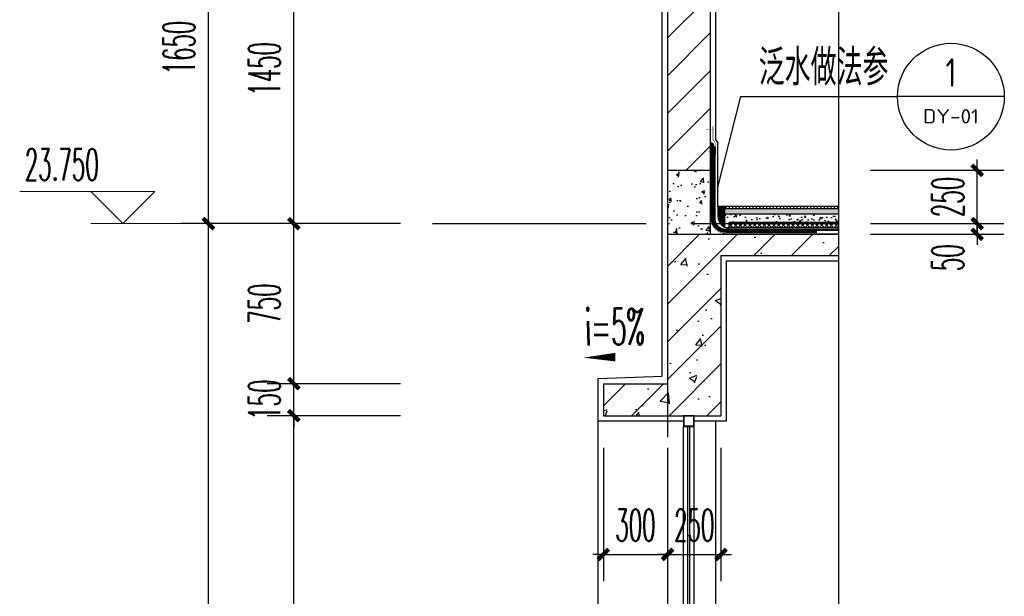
# Model space of a CAD drawing. Extents: x 1779708 to 7299578, y -1121471 to 88434.
# Tile 1004 of 1056: x 6996937 to 7001548, y -951669 to -948968. Entities that reach past the tile are written whole.
import ezdxf
from ezdxf.enums import TextEntityAlignment as Align

# ---------------------------------------------------------------- set-up
doc = ezdxf.new("R2010")
doc.units = 0
doc.header["$LTSCALE"] = 1000
doc.header["$MEASUREMENT"] = 0
doc.linetypes.add('DASH', pattern=[0.35, 0.25, -0.1])
doc.linetypes.add('DOTE', pattern=[2.42, 2, -0.2, 0.02, -0.2])
doc.layers.get('0').update_dxf_attribs({"linetype": 'CONTINUOUS'})
doc.layers.get('Defpoints').update_dxf_attribs({"linetype": 'CONTINUOUS'})
for name, color, linetype in [('AXIS', 3, 'CONTINUOUS'), ('DIM_IDEN', 3, 'CONTINUOUS'), ('DIM_SYMB', 3, 'CONTINUOUS'), ('DOTE', 1, 'DOTE'), ('PUB_HATCH', 8, 'CONTINUOUS'), ('PUB_TEXT', 7, 'CONTINUOUS'), ('SURFACE', 6, 'CONTINUOUS'), ('WALL', 255, 'CONTINUOUS'), ('WINDOW', 2, 'CONTINUOUS'), ('填充细线', 8, 'CONTINUOUS'), ('水专业', 6, 'CONTINUOUS'), ('粉刷线', 213, 'CONTINUOUS')]:
    doc.layers.add(name, color=color, linetype=linetype)
doc.layers.add('DIM_ELEV', color=3, linetype='CONTINUOUS', lineweight=13)
doc.styles.add('_TCH_DIM', font='SIMPLEX.shx', dxfattribs={"width": 0.7, "bigfont": 'GBCBIG.shx'})
doc.styles.add('_TCH_DIM_T3', font='SIMPLEX.shx', dxfattribs={"width": 0.494118, "bigfont": 'GBCBIG.shx'})
doc.styles.add('_TCH_LABEL', font='COMPLEX', dxfattribs={"bigfont": 'GBCBIG'})
doc.styles.get("Standard").update_dxf_attribs({"font": 'GBENOR', "bigfont": 'GBCBIG'})
doc.dimstyles.new('_TCH_ARCH&&50', dxfattribs={"dimtxt": 148.75, "dimasz": 50, "dimexe": 125, "dimexo": 150, "dimgap": 63.125, "dimtad": 1, "dimdec": 0, "dimzin": 0, "dimdsep": 46, "dimtxsty": '_TCH_DIM_T3', "dimblk": 'ARCHTICK', "dimcen": 0.09, "dimdle": 75, "dimclrt": 7, "dimazin": 2, "dimtfac": 1, "dimtdec": 0, "dimtix": 1, "dimtmove": 2, "dimatfit": 3, "dimfxl": 250, "dimtolj": 1, "dimtzin": 0, "dimarcsym": 0})

# ---------------------------------------------------------------- blocks, each defined once
blk = doc.blocks.new('_ArchTick')
at = {"color": 0, "linetype": 'ByBlock', "const_width": 0.4}
blk.add_lwpolyline([(-0.5, -0.5), (0.5, 0.5)], dxfattribs=at)
blk = doc.blocks.new('*D1562')
at = {"layer": 'AXIS', "color": 0, "lineweight": -2, "transparency": 16777216}
for p, q in [((6997820.5, -953948.2), (6997820.5, -949848.2)), ((6998720.5, -949923.2), (6997695.5, -949923.2)), ((6998720.5, -953873.2), (6997695.5, -953873.2))]:
    blk.add_line(p, q, dxfattribs=at)
at = {"layer": 'Defpoints', "color": 0, "transparency": 16777216}
for p in [(6997820.5, -949923.2), (6998870.5, -949923.2), (6998870.5, -953873.2)]:
    blk.add_point(p, dxfattribs=at)
at = {"layer": 'AXIS', "color": 0, "lineweight": -2, "transparency": 16777216, "xscale": 50, "yscale": 50, "zscale": 50}
for p, rotation in [((6997820.5, -949923.2), 90), ((6997820.5, -953873.2), 270)]:
    blk.add_blockref('_ArchTick', p, dxfattribs=dict(at, rotation=rotation))
at = {"layer": 'AXIS', "color": 7, "transparency": 16777216, "insert": (6997683, -951898.2), "char_height": 148.75, "attachment_point": 5, "rotation": 90, "style": '_TCH_DIM_T3'}
blk.add_mtext('\\A1;3950', dxfattribs=at)
blk = doc.blocks.new('*D1563')
at = {"layer": 'AXIS', "color": 0, "lineweight": -2, "transparency": 16777216}
for p, q in [((6997820.5, -949998.2), (6997820.5, -948198.2)), ((6998720.5, -948273.2), (6997695.5, -948273.2)), ((6998720.5, -949923.2), (6997695.5, -949923.2))]:
    blk.add_line(p, q, dxfattribs=at)
at = {"layer": 'Defpoints', "color": 0, "transparency": 16777216}
for p in [(6997820.5, -948273.2), (6998870.5, -948273.2), (6998870.5, -949923.2)]:
    blk.add_point(p, dxfattribs=at)
at = {"layer": 'AXIS', "color": 0, "lineweight": -2, "transparency": 16777216, "xscale": 50, "yscale": 50, "zscale": 50}
for p, rotation in [((6997820.5, -948273.2), 90), ((6997820.5, -949923.2), 270)]:
    blk.add_blockref('_ArchTick', p, dxfattribs=dict(at, rotation=rotation))
at = {"layer": 'AXIS', "color": 7, "transparency": 16777216, "insert": (6997683, -949098.2), "char_height": 148.75, "attachment_point": 5, "rotation": 90, "style": '_TCH_DIM_T3'}
blk.add_mtext('\\A1;1650', dxfattribs=at)
blk = doc.blocks.new('*D1602')
at = {"layer": 'AXIS', "color": 0, "lineweight": -2, "transparency": 16777216}
for p, q in [((6998220.5, -952998.2), (6998220.5, -950748.2)), ((6998720.5, -950823.2), (6998095.5, -950823.2)), ((6998720.5, -952923.2), (6998095.5, -952923.2))]:
    blk.add_line(p, q, dxfattribs=at)
at = {"layer": 'Defpoints', "color": 0, "transparency": 16777216}
for p in [(6998220.5, -950823.2), (6998870.5, -950823.2), (6998870.5, -952923.2)]:
    blk.add_point(p, dxfattribs=at)
at = {"layer": 'AXIS', "color": 0, "lineweight": -2, "transparency": 16777216, "xscale": 50, "yscale": 50, "zscale": 50}
for p, rotation in [((6998220.5, -950823.2), 90), ((6998220.5, -952923.2), 270)]:
    blk.add_blockref('_ArchTick', p, dxfattribs=dict(at, rotation=rotation))
at = {"layer": 'AXIS', "color": 7, "transparency": 16777216, "insert": (6998083, -951873.2), "char_height": 148.75, "attachment_point": 5, "rotation": 90, "style": '_TCH_DIM_T3'}
blk.add_mtext('\\A1;2100', dxfattribs=at)
blk = doc.blocks.new('*D1603')
at = {"layer": 'AXIS', "color": 0, "lineweight": -2, "transparency": 16777216}
for p, q in [((6998220.5, -950673.2), (6998220.5, -950623.2)), ((6998720.5, -950673.2), (6998095.5, -950673.2)), ((6998220.5, -950823.2), (6998220.5, -950673.2)), ((6998720.5, -950823.2), (6998095.5, -950823.2)), ((6998220.5, -950823.2), (6998220.5, -950873.2))]:
    blk.add_line(p, q, dxfattribs=at)
at = {"layer": 'Defpoints', "color": 0, "transparency": 16777216}
for p in [(6998220.5, -950673.2), (6998870.5, -950673.2), (6998870.5, -950823.2)]:
    blk.add_point(p, dxfattribs=at)
at = {"layer": 'AXIS', "color": 0, "lineweight": -2, "transparency": 16777216, "xscale": 50, "yscale": 50, "zscale": 50}
for p, rotation in [((6998220.5, -950673.2), 270), ((6998220.5, -950823.2), 90)]:
    blk.add_blockref('_ArchTick', p, dxfattribs=dict(at, rotation=rotation))
at = {"layer": 'AXIS', "color": 7, "transparency": 16777216, "insert": (6998083, -950748.2), "char_height": 148.75, "attachment_point": 5, "rotation": 90, "style": '_TCH_DIM_T3'}
blk.add_mtext('\\A1;150', dxfattribs=at)
blk = doc.blocks.new('*D1604')
at = {"layer": 'AXIS', "color": 0, "lineweight": -2, "transparency": 16777216}
for p, q in [((6998220.5, -950748.2), (6998220.5, -949848.2)), ((6998720.5, -949923.2), (6998095.5, -949923.2)), ((6998720.5, -950673.2), (6998095.5, -950673.2))]:
    blk.add_line(p, q, dxfattribs=at)
at = {"layer": 'Defpoints', "color": 0, "transparency": 16777216}
for p in [(6998220.5, -949923.2), (6998870.5, -949923.2), (6998870.5, -950673.2)]:
    blk.add_point(p, dxfattribs=at)
at = {"layer": 'AXIS', "color": 0, "lineweight": -2, "transparency": 16777216, "xscale": 50, "yscale": 50, "zscale": 50}
for p, rotation in [((6998220.5, -949923.2), 90), ((6998220.5, -950673.2), 270)]:
    blk.add_blockref('_ArchTick', p, dxfattribs=dict(at, rotation=rotation))
at = {"layer": 'AXIS', "color": 7, "transparency": 16777216, "insert": (6998083, -950298.2), "char_height": 148.75, "attachment_point": 5, "rotation": 90, "style": '_TCH_DIM_T3'}
blk.add_mtext('\\A1;750', dxfattribs=at)
blk = doc.blocks.new('*D1605')
at = {"layer": 'AXIS', "color": 0, "lineweight": -2, "transparency": 16777216}
for p, q in [((6998220.5, -949998.2), (6998220.5, -948398.2)), ((6998720.5, -948473.2), (6998095.5, -948473.2)), ((6998720.5, -949923.2), (6998095.5, -949923.2))]:
    blk.add_line(p, q, dxfattribs=at)
at = {"layer": 'Defpoints', "color": 0, "transparency": 16777216}
for p in [(6998220.5, -948473.2), (6998870.5, -948473.2), (6998870.5, -949923.2)]:
    blk.add_point(p, dxfattribs=at)
at = {"layer": 'AXIS', "color": 0, "lineweight": -2, "transparency": 16777216, "xscale": 50, "yscale": 50, "zscale": 50}
for p, rotation in [((6998220.5, -948473.2), 90), ((6998220.5, -949923.2), 270)]:
    blk.add_blockref('_ArchTick', p, dxfattribs=dict(at, rotation=rotation))
at = {"layer": 'AXIS', "color": 7, "transparency": 16777216, "insert": (6998083, -949198.2), "char_height": 148.75, "attachment_point": 5, "rotation": 90, "style": '_TCH_DIM_T3'}
blk.add_mtext('\\A1;1450', dxfattribs=at)
blk = doc.blocks.new('*D1611')
at = {"layer": 'AXIS', "color": 0, "lineweight": -2, "transparency": 16777216}
for p, q in [((6999670.5, -950973.2), (6999670.5, -951598.2)), ((6999970.5, -950973.2), (6999970.5, -951598.2)), ((6999670.5, -951473.2), (6999620.5, -951473.2)), ((6999670.5, -951473.2), (6999970.5, -951473.2)), ((6999970.5, -951473.2), (7000020.5, -951473.2))]:
    blk.add_line(p, q, dxfattribs=at)
at = {"layer": 'Defpoints', "color": 0, "transparency": 16777216}
for p in [(6999670.5, -950823.2), (6999970.5, -950823.2), (6999970.5, -951473.2)]:
    blk.add_point(p, dxfattribs=at)
at = {"layer": 'AXIS', "color": 0, "lineweight": -2, "transparency": 16777216, "xscale": 50, "yscale": 50, "zscale": 50}
blk.add_blockref('_ArchTick', (6999670.5, -951473.2), dxfattribs=at)
at = {"layer": 'AXIS', "color": 0, "lineweight": -2, "transparency": 16777216, "xscale": 50, "yscale": 50, "zscale": 50, "rotation": 180}
blk.add_blockref('_ArchTick', (6999970.5, -951473.2), dxfattribs=at)
at = {"layer": 'AXIS', "color": 7, "transparency": 16777216, "insert": (6999820.5, -951335.7), "char_height": 148.75, "attachment_point": 5, "style": '_TCH_DIM_T3'}
blk.add_mtext('\\A1;300', dxfattribs=at)
blk = doc.blocks.new('*D1612')
at = {"layer": 'AXIS', "color": 0, "lineweight": -2, "transparency": 16777216}
for p, q in [((6999970.5, -950973.2), (6999970.5, -951598.2)), ((7000220.5, -950973.2), (7000220.5, -951598.2)), ((6999970.5, -951473.2), (6999920.5, -951473.2)), ((6999970.5, -951473.2), (7000220.5, -951473.2)), ((7000220.5, -951473.2), (7000270.5, -951473.2))]:
    blk.add_line(p, q, dxfattribs=at)
at = {"layer": 'Defpoints', "color": 0, "transparency": 16777216}
for p in [(6999970.5, -950823.2), (7000220.5, -950823.2), (7000220.5, -951473.2)]:
    blk.add_point(p, dxfattribs=at)
at = {"layer": 'AXIS', "color": 0, "lineweight": -2, "transparency": 16777216, "xscale": 50, "yscale": 50, "zscale": 50}
blk.add_blockref('_ArchTick', (6999970.5, -951473.2), dxfattribs=at)
at = {"layer": 'AXIS', "color": 0, "lineweight": -2, "transparency": 16777216, "xscale": 50, "yscale": 50, "zscale": 50, "rotation": 180}
blk.add_blockref('_ArchTick', (7000220.5, -951473.2), dxfattribs=at)
at = {"layer": 'AXIS', "color": 7, "transparency": 16777216, "insert": (7000095.5, -951335.7), "char_height": 148.75, "attachment_point": 5, "style": '_TCH_DIM_T3'}
blk.add_mtext('\\A1;250', dxfattribs=at)
blk = doc.blocks.new('*D1619')
at = {"layer": 'AXIS', "color": 0, "lineweight": -2, "transparency": 16777216}
for p, q in [((7001420.5, -949923.2), (7001420.5, -949873.2)), ((7000920.5, -949923.2), (7001545.5, -949923.2)), ((7001420.5, -949973.2), (7001420.5, -949923.2)), ((7000920.5, -949973.2), (7001545.5, -949973.2)), ((7001420.5, -949973.2), (7001420.5, -950023.2))]:
    blk.add_line(p, q, dxfattribs=at)
at = {"layer": 'Defpoints', "color": 0, "transparency": 16777216}
for p in [(7000770.5, -949923.2), (7001420.5, -949923.2), (7000770.5, -949973.2)]:
    blk.add_point(p, dxfattribs=at)
at = {"layer": 'AXIS', "color": 0, "lineweight": -2, "transparency": 16777216, "xscale": 50, "yscale": 50, "zscale": 50}
for p, rotation in [((7001420.5, -949923.2), 270), ((7001420.5, -949973.2), 90)]:
    blk.add_blockref('_ArchTick', p, dxfattribs=dict(at, rotation=rotation))
at = {"layer": 'AXIS', "color": 7, "transparency": 16777216, "insert": (7001283, -950082.7), "char_height": 148.75, "attachment_point": 5, "rotation": 90, "style": '_TCH_DIM_T3'}
blk.add_mtext('\\A1;50', dxfattribs=at)
blk = doc.blocks.new('*D1620')
at = {"layer": 'AXIS', "color": 0, "lineweight": -2, "transparency": 16777216}
for p, q in [((7001420.5, -949673.2), (7001420.5, -949623.2)), ((7000920.5, -949673.2), (7001545.5, -949673.2)), ((7001420.5, -949923.2), (7001420.5, -949673.2)), ((7000920.5, -949923.2), (7001545.5, -949923.2)), ((7001420.5, -949923.2), (7001420.5, -949973.2))]:
    blk.add_line(p, q, dxfattribs=at)
at = {"layer": 'Defpoints', "color": 0, "transparency": 16777216}
for p in [(7000770.5, -949673.2), (7001420.5, -949673.2), (7000770.5, -949923.2)]:
    blk.add_point(p, dxfattribs=at)
at = {"layer": 'AXIS', "color": 0, "lineweight": -2, "transparency": 16777216, "xscale": 50, "yscale": 50, "zscale": 50}
for p, rotation in [((7001420.5, -949673.2), 270), ((7001420.5, -949923.2), 90)]:
    blk.add_blockref('_ArchTick', p, dxfattribs=dict(at, rotation=rotation))
at = {"layer": 'AXIS', "color": 7, "transparency": 16777216, "insert": (7001283, -949798.2), "char_height": 148.75, "attachment_point": 5, "rotation": 90, "style": '_TCH_DIM_T3'}
blk.add_mtext('\\A1;250', dxfattribs=at)

msp = doc.modelspace()

# ---------------------------------------------------------------- hatches: boundary and pattern name
at = {"layer": 'PUB_HATCH'}
h = msp.add_hatch(dxfattribs=at)
h.set_pattern_fill('ANSI31', color=256, scale=2, angle=45, style=0)
h.set_pattern_definition([(90, (7269711.926, -968156.8378), (-3.175, 7e-16), [])])
h.paths.add_polyline_path([(7000170.5, -949562.9), (7000189.3, -949562.9, 0.414214), (7000170.5, -949544)])
h = msp.add_hatch(dxfattribs=at)
h.set_pattern_fill('ANSI31', color=256, scale=3, angle=45, style=0)
h.set_pattern_definition([(90, (6267574.751, -891177.952), (-4.7625, -2e-12), [])])
h.paths.add_polyline_path([(7000238.5, -949843.2), (7000208.5, -949843.2), (7000208.5, -949893.2, 0.298217), (7000238.5, -949939.1)])
h = msp.add_hatch(dxfattribs=at)
h.set_pattern_fill('ANSI31', color=256, scale=10, angle=45, style=0)
h.set_pattern_definition([(90, (6267724.751, -891177.952), (-15.875, -7e-12), [])])
h.paths.add_polyline_path([(7000770.5, -949853.2), (7000770.5, -949843.2), (7000238.5, -949843.2), (7000238.5, -949853.2)])
at = {"layer": 'PUB_HATCH', "ltscale": 0.5}
h = msp.add_hatch(dxfattribs=at)
h.set_pattern_fill('AR-SAND', color=256, scale=5)
h.set_pattern_definition([(37.5, (7000388.467, -949918.248), (-0.4, 12.23533), [0, -9.652, 0, -10.795, 0, -10.31875]), (7.5, (7000388.467, -949918.248), (11.2381, 17.9206), [0, -5.207, 0, -8.6995, 0, -3.33375]), (327.5, (7000380.656, -949918.248), (19.7748, 0.03593), [0, -3.175, 0, -11.43, 0, -14.9225]), (317.5, (7000380.656, -949918.248), (19.0889, 5.5732), [0, -1.5875, 0, -7.493, 0, -8.5725])])
h.paths.add_polyline_path([(7000770.5, -949878.2), (7000770.5, -949853.2), (7000238.5, -949853.2), (7000238.5, -949878.2)])
at = {"layer": 'PUB_HATCH'}
h = msp.add_hatch(dxfattribs=at)
h.set_pattern_fill('混凝土', color=256, scale=10, style=0)
h.set_pattern_definition([(50, (7000338.467, -949943.25), (71.726, -6.275), [7.5, -82.5]), (355, (7000338.47, -949943.25), (-13.875, 75.219), [6, -66]), (100.451, (7000344.444, -949943.77), (57.851, 68.944), [6.374, -70.114]), (46.184, (7000338.47, -949923.25), (106.724, -16.552), [11.25, -123.75]), (96.636, (7000347.36, -949924.63), (93.466, 97.412), [9.56, -105.171]), (351.184, (7000338.47, -949923.25), (93.466, 97.412), [9, -99]), (21, (7000348.467, -949928.25), (59.691, -40.262), [7.5, -82.5]), (326, (7000348.47, -949928.25), (24.332, 72.515), [6, -66]), (71.451, (7000353.44, -949931.6), (84.022, 32.253), [6.374, -70.114]), (37.5, (7000338.467, -949943.248), (1.216, 33.2894), [0, -65.2, 0, -67, 0, -66.25]), (7.5, (7000338.467, -949943.248), (26.307, 39.4412), [0, -38.2, 0, -63.7, 0, -25.25]), (327.5, (7000316.167, -949943.248), (53.3822, -2.2555), [0, -25, 0, -78, 0, -103.5]), (317.5, (7000306.167, -949943.248), (58.3186, 10.0105), [0, -32.5, 0, -51.8, 0, -73.5])])
edge = h.paths.add_edge_path()
edge.add_line((7000770.5, -949918.2), (7000770.5, -949878.2))
edge.add_line((7000770.5, -949878.2), (7000238.5, -949878.2))
edge.add_line((7000238.5, -949878.2), (7000238.5, -949939.1))
edge.add_arc((7000258.5, -949893.2), 50, 246.4218, 270)
edge.add_line((7000258.5, -949943.2), (7000258.5, -949918.2))
edge.add_line((7000258.5, -949918.2), (7000770.5, -949918.2))
h = msp.add_hatch(dxfattribs=at)
h.set_pattern_fill('ANSI37', color=256, scale=10, style=0)
h.set_pattern_definition([(45, (6267724.751, -891177.952), (-11.22532015, 11.22532015), []), (135, (6267724.751, -891177.952), (-11.22532015, -11.22532015), [])])
h.paths.add_polyline_path([(7000770.5, -949943.2), (7000770.5, -949918.2), (7000258.5, -949918.2), (7000258.5, -949943.2)])
at = {"layer": '填充细线'}
h = msp.add_hatch(dxfattribs=at)
h.set_pattern_fill('普通砖', color=114, scale=50)
h.set_pattern_definition([(45, (6999970.47, -949583.49), (-88.388, 88.388), [])])
h.paths.add_polyline_path([(7000170.5, -948473.2), (6999970.5, -948473.2), (6999970.5, -949673.2), (7000170.5, -949673.2)])
h = msp.add_hatch(dxfattribs=at)
h.set_pattern_fill('混凝土', color=114, scale=20)
h.set_pattern_definition([(50, (6985.29, -29700), (143.4520365, -12.550427), [15, -165]), (355, (6985.29, -29700), (-27.7502667, 150.4384267), [12, -132]), (100.4514, (6997.24, -29701.05), (115.7018763, 137.8879084), [12.748038, -140.2284224]), (46.1842, (6985.29, -29660), (213.4482097, -33.103803), [22.5, -247.5]), (96.6356, (7003.08, -29662.76), (186.932541, 194.823574), [19.1220576, -210.3426]), (351.1842, (6985.3, -29660), (186.932389, 194.82372), [18, -198]), (21, (7005.29, -29670), (119.3814104, -80.5237781), [15, -165]), (326, (7005.29, -29670), (48.6630664, 145.030009), [12, -132]), (71.4514, (7015.24, -29676.71), (168.0445257, 64.5060993), [12.748038, -140.2284224]), (37.5, (6985.29, -29700), (2.43197106, 66.57877077), [0, -130.4, 0, -134, 0, -132.5]), (7.5, (6985.29, -29700), (52.6139075, 78.8823424), [0, -76.4, 0, -127.4, 0, -50.5]), (327.5, (6940.69, -29700), (106.76448723, -4.51097435), [0, -50, 0, -156, 0, -207]), (317.5, (6920.69, -29700), (116.6372339, 20.0209965), [0, -65, 0, -103.6, 0, -147])])
h.paths.add_polyline_path([(7000170.5, -949673.2), (6999970.5, -949673.2), (6999970.5, -949973.2), (7000170.5, -949973.2)])
h = msp.add_hatch(dxfattribs=at)
h.set_pattern_fill('钢筋混凝土', color=114, scale=50)
h.set_pattern_definition([(45, (6985.29, -29700), (-88.3883476, 88.3883476), []), (50, (6985.3, -29700), (358.630091, -31.376067), [37.5, -412.5]), (355, (6985.3, -29700), (-69.375667, 376.096067), [30, -330]), (100.4514, (7015.18, -29702.6), (289.254691, 344.719771), [31.870095, -350.571056]), (46.1842, (6985.3, -29600), (533.620524, -82.759507), [56.25, -618.75]), (96.6356, (7029.76, -29606.9), (467.331353, 487.058935), [47.805144, -525.8565]), (351.1842, (6985.3, -29600), (467.330973, 487.0593), [45, -495]), (21, (7035.3, -29625), (298.453526, -201.309445), [37.5, -412.5]), (326, (7035.3, -29625), (121.657666, 362.575023), [30, -330]), (71.4514, (7060.16, -29641.78), (420.111314, 161.265248), [31.870095, -350.571056]), (37.5, (6985.29, -29700), (6.0799277, 166.446927), [0, -326, 0, -335, 0, -331.25]), (7.5, (6985.29, -29700), (131.5347687, 197.205856), [0, -191, 0, -318.5, 0, -126.25]), (327.5, (6873.79, -29700), (266.911218, -11.2774359), [0, -125, 0, -390, 0, -517.5]), (317.5, (6823.8, -29700), (291.593085, 50.052491), [0, -162.5, 0, -259, 0, -367.5])])
h.paths.add_polyline_path([(7000220.5, -950073.2), (7000770.5, -950073.2), (7000770.5, -949973.2), (6999970.5, -949973.2), (6999970.5, -950673.2), (6999670.5, -950673.2), (6999670.5, -950823.2), (7000220.5, -950823.2)])

# ---------------------------------------------------------------- linework, layer by layer
at = {"layer": 'DIM_ELEV'}
for p, q in [((6997570.5, -949773.2), (6996937.1, -949773.2)), ((6997420.5, -949923.2), (6997270.5, -949773.2)), ((6997420.5, -949923.2), (6997570.5, -949773.2)), ((6998220.5, -949923.2), (6997270.5, -949923.2))]:
    msp.add_line(p, q, dxfattribs=at)
at = {"layer": 'DIM_IDEN'}
for p, q in [((7000205.5, -949752.9), (7000313.1, -949328.2)), ((7000313.1, -949328.2), (7001047.6, -949328.2)), ((7001547.6, -949328.2), (7001047.6, -949328.2))]:
    msp.add_line(p, q, dxfattribs=at)
msp.add_lwpolyline([(7000205.5, -949752.9, 1), (7000205.5, -949752.9, 1)], format="xyb", close=True, dxfattribs=at)
msp.add_circle((7001297.6, -949328.2), 250, dxfattribs=at)
at = {"layer": 'DIM_SYMB'}
msp.add_lwpolyline([(7000770.5, -948123.2), (7000770.5, -961542), (7000875.5, -961580.2), (7000665.5, -961617.2), (7000770.5, -961654.5), (7000770.5, -975073.2)], dxfattribs=at)
msp.add_lwpolyline([(6999884.6, -950545.9, 0, 0, 0), (6999576.1, -950551.1, 0, 40, 0), (6999726.1, -950548.6, 0, 0, 0)], format="xyseb", dxfattribs=at)
at = {"layer": 'DOTE', "linetype": 'DOTE', "ltscale": 0.5}
for p, q in [((6998870.5, -949923.2), (7000770.5, -949923.2)), ((6999970.5, -949923.2), (6999970.5, -974923.2))]:
    msp.add_line(p, q, dxfattribs=at)
at = {"layer": 'SURFACE'}
for p, q in [((7000170.5, -949562.9), (7000189.3, -949562.9)), ((7000195.5, -949529.5), (7000205.5, -949545.1)), ((7000205.5, -949843.2), (7000205.5, -949545.1)), ((7000238.5, -949843.2), (7000205.5, -949843.2)), ((7000208.5, -949893.2), (7000208.5, -949843.2)), ((7000238.5, -949939.1), (7000238.5, -949843.2)), ((7000770.5, -949843.2), (7000238.5, -949843.2)), ((7000770.5, -949853.2), (7000238.5, -949853.2)), ((7000770.5, -949878.2), (7000238.5, -949878.2)), ((7000770.5, -949918.2), (7000258.5, -949918.2)), ((7000258.5, -949943.2), (7000258.5, -949918.2)), ((7000770.5, -949943.2), (7000258.5, -949943.2))]:
    msp.add_line(p, q, dxfattribs=at)
at = {"layer": 'SURFACE', "const_width": 2}
msp.add_lwpolyline([(7000183.4, -949465.8), (7000183.4, -949533.5, -0.267361), (7000196.7, -949554.9), (7000196.7, -949601.4)], format="xyb", dxfattribs=at)
at = {"layer": 'SURFACE', "linetype": 'DASH', "ltscale": 0.05, "const_width": 1}
for points in [[(7000186.5, -949483.6), (7000151.5, -949483.6)], [(7000190, -949583.6), (7000160, -949583.6)]]:
    msp.add_lwpolyline(points, dxfattribs=at)
at = {"layer": 'SURFACE', "const_width": 1}
for points in [[(7000186.5, -949476.6), (7000186.5, -949490.6)], [(7000190, -949576.6), (7000190, -949590.6)]]:
    msp.add_lwpolyline(points, dxfattribs=at)
at = {"layer": 'SURFACE'}
for centre, radius, start, end in [((7000170.5, -949562.9), 18.8, 0, 90), ((7000258.5, -949893.2), 50, 180, 270)]:
    msp.add_arc(centre, radius, start, end, dxfattribs=at)
at = {"layer": 'WALL'}
for p, q in [((6999970.5, -948273.2), (6999970.5, -950673.2)), ((7000170.5, -948273.2), (7000170.5, -949973.2)), ((6999970.5, -949673.2), (7000170.5, -949673.2)), ((6999970.5, -949973.2), (7000770.5, -949973.2)), ((7000220.5, -950073.2), (7000770.5, -950073.2)), ((7000220.5, -950073.2), (7000220.5, -950823.2)), ((6999670.5, -950673.2), (6999970.5, -950673.2)), ((6999670.5, -950673.2), (6999670.5, -950823.2)), ((6999670.5, -950823.2), (7000220.5, -950823.2))]:
    msp.add_line(p, q, dxfattribs=at)
at = {"layer": 'WINDOW'}
for p, q in [((7000045.5, -952923.2), (7000045.5, -950873.2)), ((7000095.5, -952923.2), (7000095.5, -950873.2))]:
    msp.add_line(p, q, dxfattribs=at)
at = {"layer": 'WINDOW', "color": 4}
for p, q in [((7000065.5, -952873.2), (7000065.5, -950873.2)), ((7000075.5, -952873.2), (7000075.5, -950873.2))]:
    msp.add_line(p, q, dxfattribs=at)
at = {"layer": 'WINDOW'}
for points in [[(7000095.5, -950873.2), (7000095.5, -950823.2), (7000045.5, -950823.2), (7000045.5, -950873.2)], [(7000093.5, -950871.2), (7000093.5, -950825.2), (7000047.5, -950825.2), (7000047.5, -950871.2)]]:
    msp.add_lwpolyline(points, close=True, dxfattribs=at)
at = {"layer": '水专业', "linetype": 'DASH', "ltscale": 0.2}
for points, const_width in [([(7000770.5, -949969.2), (7000243, -949969.2, -0.414214), (7000174.5, -949900.7), (7000174.5, -949562.9)], 2), ([(7000670.5, -949962.2), (7000243, -949962.2, -0.414214), (7000181.5, -949900.7), (7000181.5, -949562.9)], 5), ([(7000770.5, -949953.2), (7000243, -949953.2, -0.414214), (7000190.5, -949900.7), (7000190.5, -949562.9)], 5)]:
    msp.add_lwpolyline(points, format="xyb", dxfattribs=dict(at, const_width=const_width))
at = {"layer": '水专业'}
for points in [[(7000670.5, -949964.7), (7000243, -949964.7, -0.414214), (7000179, -949900.7), (7000179, -949562.9)], [(7000670.5, -949959.7), (7000243, -949959.7, -0.414214), (7000184, -949900.7), (7000184, -949562.9)], [(7000770.5, -949955.7), (7000243, -949955.7, -0.414214), (7000188, -949900.7), (7000188, -949562.9)], [(7000770.5, -949950.7), (7000243, -949950.7, -0.414214), (7000193, -949900.7), (7000193, -949562.9)]]:
    msp.add_lwpolyline(points, format="xyb", dxfattribs=at)
at = {"layer": '粉刷线'}
for p, q in [((6999645.5, -972543.2), (6999645.5, -950848.2)), ((7000195.5, -950848.2), (7000195.5, -952898.2))]:
    msp.add_line(p, q, dxfattribs=at)
for points in [[(7000045.5, -950848.2), (6999645.5, -950848.2), (6999645.5, -950648.2), (6999945.5, -950638.2), (6999945.5, -948238.2), (7000195.5, -948248.2), (7000195.5, -949529.5)], [(7000770.5, -950098.2), (7000245.5, -950098.2), (7000245.5, -950848.2), (7000095.5, -950848.2)]]:
    msp.add_lwpolyline(points, dxfattribs=at)

# ---------------------------------------------------------------- texts
at = {"layer": 'PUB_TEXT', "color": 7, "style": '_TCH_LABEL'}
msp.add_text('泛水做法参', height=168.79, dxfattribs=at).set_placement((7000397.5, -949275.7))
at = {"layer": 'PUB_TEXT', "color": 7}
for s, height, width, p, p2 in [('1', 134.5, 0.995924, (7001272.9, -949282.5), (7001322.3, -949282.5)), ('DY-01', 67.29, 1.078503, (7001167.1, -949453.8), (7001428, -949453.8))]:
    msp.add_text(s, height=height, dxfattribs=dict(at, width=width)).set_placement(p, p2, align=Align.FIT)
at = {"layer": 'PUB_TEXT', "color": 7, "style": '_TCH_DIM', "width": 0.494118}
msp.add_text('23.750', height=148.75, dxfattribs=at).set_placement((6996960.9, -949720.7))
msp.add_text('i=5%', height=170, rotation=0.9548, dxfattribs=at).set_placement((6999585.4, -950493.7))

# ---------------------------------------------------------------- dimensions: what is measured, and where the dimension line sits
at = {"layer": 'AXIS'}
for p1, p2, distance, picture, middle in [((6998870.5, -949923.2), (6998870.5, -948273.2), 1050, '*D1563', (6997683, -949098.2)), ((6998870.5, -949923.2), (6998870.5, -948473.2), 650, '*D1605', (6998083, -949198.2)), ((7000770.5, -949923.2), (7000770.5, -949673.2), -650, '*D1620', (7001283, -949798.2)), ((6998870.5, -953873.2), (6998870.5, -949923.2), 1050, '*D1562', (6997683, -951898.2)), ((6998870.5, -950673.2), (6998870.5, -949923.2), 650, '*D1604', (6998083, -950298.2)), ((6998870.5, -950823.2), (6998870.5, -950673.2), 650, '*D1603', (6998083, -950748.2)), ((6998870.5, -952923.2), (6998870.5, -950823.2), 650, '*D1602', (6998083, -951873.2)), ((6999670.5, -950823.2), (6999970.5, -950823.2), -650, '*D1611', (6999820.5, -951335.7)), ((6999970.5, -950823.2), (7000220.5, -950823.2), -650, '*D1612', (7000095.5, -951335.7))]:
    dim = msp.add_aligned_dim(p1=p1, p2=p2, distance=distance, dimstyle='_TCH_ARCH&&50', dxfattribs=at)
    dim.commit()
    dim.dimension.update_dxf_attribs({"geometry": picture, "text_midpoint": middle})
dim = msp.add_linear_dim(base=(7001420.5, -949923.2), p1=(7000770.5, -949973.2), p2=(7000770.5, -949923.2), angle=90, dimstyle='_TCH_ARCH&&50', dxfattribs=at)
dim.commit()
dim.dimension.update_dxf_attribs({"geometry": '*D1619', "text_midpoint": (7001283, -950082.7), "dimtype": 161})

doc.saveas('drawing.dxf')
